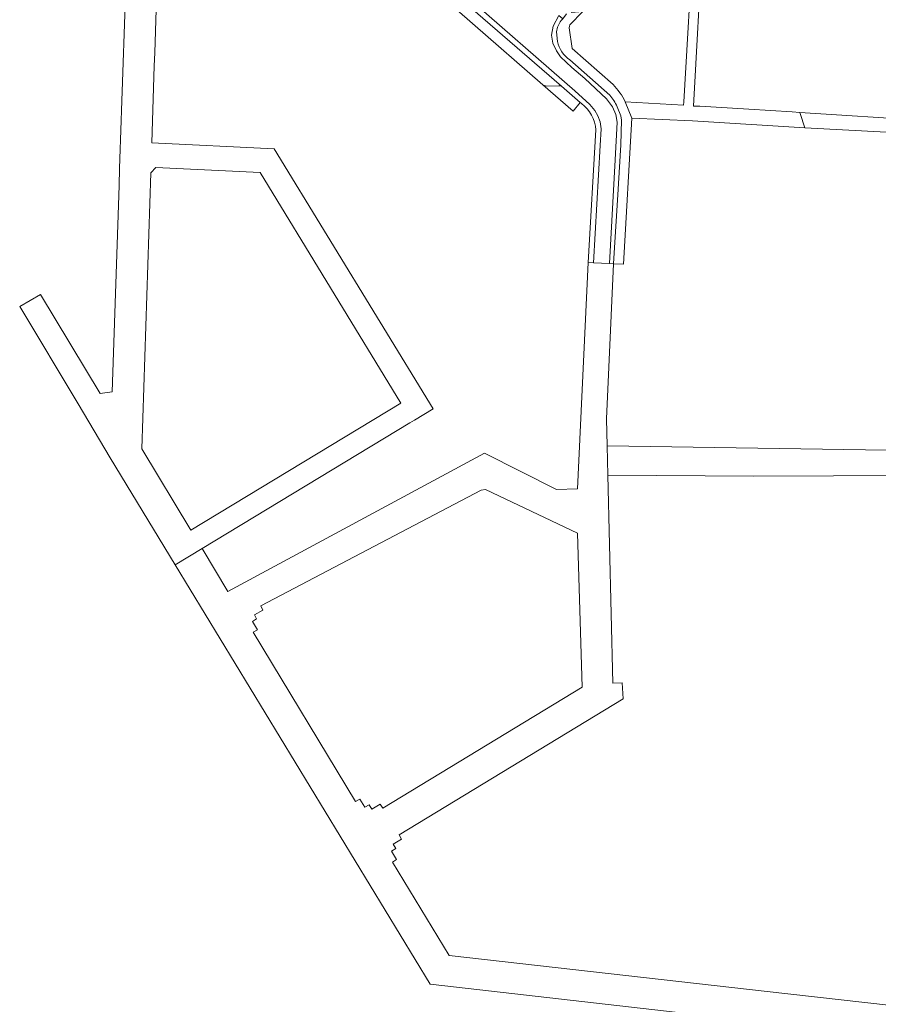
# Model space of a CAD drawing. Header units: metres. Extents: x 166325 to 190320, y 381923 to 404576.
# Tile 535 of 656: x 172083 to 172255, y 392636 to 392834. Entities that reach past the tile are written whole.
import ezdxf

# ---------------------------------------------------------------- set-up
doc = ezdxf.new("R2010")
doc.units = ezdxf.units.M
for name, color, linetype, lineweight in [('B-WE-VH-VERHARDING_BETONSTRAATSTEEN-GV', 8, 'Continuous', 18), ('B-WE-VH-VERHARDING_HALFVERHARDING-GV', 8, 'Continuous', 18), ('B-WE-VH-VERHARDING_STRAATBAKSTEEN-GV', 8, 'Continuous', 18)]:
    doc.layers.add(name, color=color, linetype=linetype, lineweight=lineweight)

msp = doc.modelspace()

# ---------------------------------------------------------------- linework, layer by layer
at = {"layer": 'B-WE-VH-VERHARDING_BETONSTRAATSTEEN-GV', "flags": 128}
for points in [[(172274.967, 392893.206), (172272.466, 392893.624), (172272.36, 392892.604), (172271.826, 392887.472), (172271.806, 392887.299), (172270.239, 392873.54), (172266.575, 392838.32), (172265.829, 392830.971), (172264.726, 392813.401), (172239.476, 392815.031), (172239.539, 392814.829), (172240.46, 392811.911), (172264.43, 392810.627), (172264.086, 392803.3), (172263.696, 392791.97), (172263.26, 392780.385), (172263.035, 392766.73), (172263.156, 392747.847), (172261.305, 392747.024), (172267.502, 392747.605)], [(172198.511, 392811.498), (172196.948, 392784.831), (172198.027, 392784.779), (172199.339, 392808.389), (172199.549, 392811.692), (172199.352, 392813.151), (172198.861, 392814.359), (172198.284, 392815.43), (172197.301, 392816.624), (172194.26, 392819.341), (172171.801, 392838.988), (172145.844, 392861.659), (172145.088, 392862.135), (172143.503, 392862.64), (172141.879, 392862.738), (172141.077, 392862.623)], [(172148.602, 392857.52), (172191.569, 392820.264), (172195.322, 392817.01), (172195.574, 392816.807)], [(172192.593, 392834.803), (172191.822, 392833.848), (172191.515, 392833.467)], [(172193.287, 392832.598), (172195.879, 392835.274), (172193.519, 392835.081)], [(172191.515, 392833.467), (172191.822, 392833.848), (172191.039, 392834.48), (172189.879, 392832.365), (172189.577, 392830.554), (172189.864, 392828.96), (172190.558, 392827.387), (172191.357, 392826.167), (172193.635, 392824.077), (172196.251, 392821.822), (172200.62, 392817.771), (172201.817, 392816.128), (172202.466, 392814.6), (172202.77, 392813.065), (172202.366, 392805.507), (172201.2, 392784.627)], [(172190.756, 392829.295), (172190.556, 392831.239)], [(172201.941, 392820.604), (172193.693, 392827.853), (172193.14, 392832.035)], [(172193.278, 392825.585), (172201.288, 392818.507)], [(172187.813, 392820.59), (172193.907, 392815.261), (172195.322, 392817.01)], [(172195.322, 392817.01), (172191.569, 392820.264)], [(172202.036, 392784.587), (172204.02, 392784.492), (172205.684, 392813.879), (172204.396, 392817.126)], [(172201.2, 392784.627), (172202.036, 392784.587), (172202.305, 392788.923), (172202.832, 392797.405), (172203.522, 392808.51), (172203.639, 392813.465), (172203.511, 392814.343), (172202.757, 392816.154)], [(172202.757, 392816.154), (172203.511, 392814.343), (172203.639, 392813.465), (172203.522, 392808.51), (172202.832, 392797.405), (172202.305, 392788.923), (172202.036, 392784.587)]]:
    msp.add_lwpolyline(points, dxfattribs=at)
msp.add_lwpolyline([(172219.376, 392816.247), (172218.1, 392816.281), (172219.935, 392849.148), (172220.064, 392851.446), (172213.215, 392857.37), (172212.725, 392857.779), (172211.499, 392856.397), (172217.98, 392850.72), (172218.136, 392850.584), (172216.175, 392817.173), (172216.113, 392816.444), (172204.396, 392817.126), (172205.684, 392813.879), (172217.933, 392813.295), (172240.46, 392811.911), (172239.539, 392814.829), (172239.476, 392815.031), (172237.944, 392815.141), (172229.235, 392815.665)], close=True, dxfattribs=at)
at = {"layer": 'B-WE-VH-VERHARDING_BETONSTRAATSTEEN-GV'}
for points in [[(172190.556, 392831.239, -0.1196877), (172191.515, 392833.467)], [(172193.14, 392832.035, -0.1546527), (172193.287, 392832.598)], [(172190.756, 392829.295, 0.2008199), (172193.278, 392825.585)], [(172204.396, 392817.126, 0.0841329), (172201.941, 392820.604)], [(172202.757, 392816.154, 0.0701211), (172201.288, 392818.507)], [(172195.574, 392816.807, -0.2090093), (172198.511, 392811.498)]]:
    msp.add_lwpolyline(points, format="xyb", dxfattribs=at)
at = {"layer": 'B-WE-VH-VERHARDING_HALFVERHARDING-GV', "flags": 128}
for points in [[(172103.119, 392813.401), (172102.788, 392803.754), (172102.671, 392800.328), (172101.304, 392758.819), (172098.865, 392758.523), (172086.863, 392778.38), (172082.713, 392775.992), (172094.478, 392756.46), (172100.883, 392745.586), (172113.975, 392724.03), (172119.388, 392727.312), (172161.111, 392752.603), (172162.022, 392753.155), (172165.791, 392755.44), (172133.854, 392807.688), (172109.232, 392808.893), (172109.763, 392824.405), (172109.852, 392827.021), (172110.3, 392840.119), (172107.87, 392839.92), (172105.545, 392840.183), (172104.051, 392840.563), (172103.188, 392815.414)], [(172110.095, 392803.974), (172131.059, 392802.952), (172159.324, 392756.585), (172117.083, 392731.061), (172107.221, 392747.37), (172109.038, 392802.854)], [(172261.305, 392747.024), (172200.732, 392747.976), (172200.873, 392742.105), (172230.209, 392741.894), (172262.214, 392742.014), (172267.595, 392743.293), (172267.502, 392747.605)], [(172150.185, 392676.504), (172129.618, 392710.496), (172130.5, 392710.967), (172129.498, 392712.661), (172130.327, 392713.172), (172129.874, 392714.037), (172131.574, 392714.958), (172131.145, 392715.81), (172175.408, 392739.076), (172176.304, 392739.218), (172194.797, 392730.439), (172195.763, 392699.444), (172155.677, 392675.128), (172155.157, 392675.964), (172153.466, 392674.96), (172152.94, 392675.803), (172152.082, 392675.314), (172151.04, 392676.978)]]:
    msp.add_lwpolyline(points, close=True, dxfattribs=at)
msp.add_lwpolyline([(172278.738, 392633.092), (172237.08, 392637.804), (172168.996, 392645.505), (172157.613, 392664.315), (172158.452, 392664.825), (172157.417, 392666.53), (172158.27, 392667.04), (172157.764, 392667.904), (172159.461, 392668.927), (172158.93, 392669.761), (172203.973, 392697.116), (172203.741, 392700.312), (172201.877, 392700.258), (172200.873, 392742.105), (172200.732, 392747.976), (172200.601, 392753.44), (172202.036, 392784.587), (172201.2, 392784.627), (172198.027, 392784.779), (172196.948, 392784.831), (172194.777, 392739.317), (172190.543, 392739.237), (172176.099, 392746.505), (172124.549, 392718.713), (172119.388, 392727.312), (172113.975, 392724.03), (172165.166, 392639.746), (172271.255, 392627.646)], dxfattribs=at)
at = {"layer": 'B-WE-VH-VERHARDING_STRAATBAKSTEEN-GV', "flags": 128}
for points in [[(172191.569, 392820.264), (172148.602, 392857.52), (172148.702, 392855.34)], [(172159.57, 392845.288), (172187.813, 392820.59)], [(172171.801, 392838.988), (172194.26, 392819.341), (172197.301, 392816.624), (172198.284, 392815.43), (172198.861, 392814.359), (172199.352, 392813.151), (172199.549, 392811.692), (172199.339, 392808.389), (172198.027, 392784.779), (172201.2, 392784.627), (172202.366, 392805.507), (172202.77, 392813.065), (172202.466, 392814.6), (172201.817, 392816.128), (172200.62, 392817.771), (172196.251, 392821.822), (172193.635, 392824.077), (172191.357, 392826.167), (172190.558, 392827.387), (172189.864, 392828.96), (172189.577, 392830.554), (172189.879, 392832.365), (172191.039, 392834.48)], [(172188.559, 392820.297), (172191.063, 392820.382)]]:
    msp.add_lwpolyline(points, dxfattribs=at)
at = {"layer": 'B-WE-VH-VERHARDING_STRAATBAKSTEEN-GV'}
for points in [[(172187.813, 392820.59, 0.1276596), (172188.559, 392820.297)], [(172191.063, 392820.382, -0.0438585), (172191.569, 392820.264)]]:
    msp.add_lwpolyline(points, format="xyb", dxfattribs=at)

doc.saveas('drawing.dxf')
